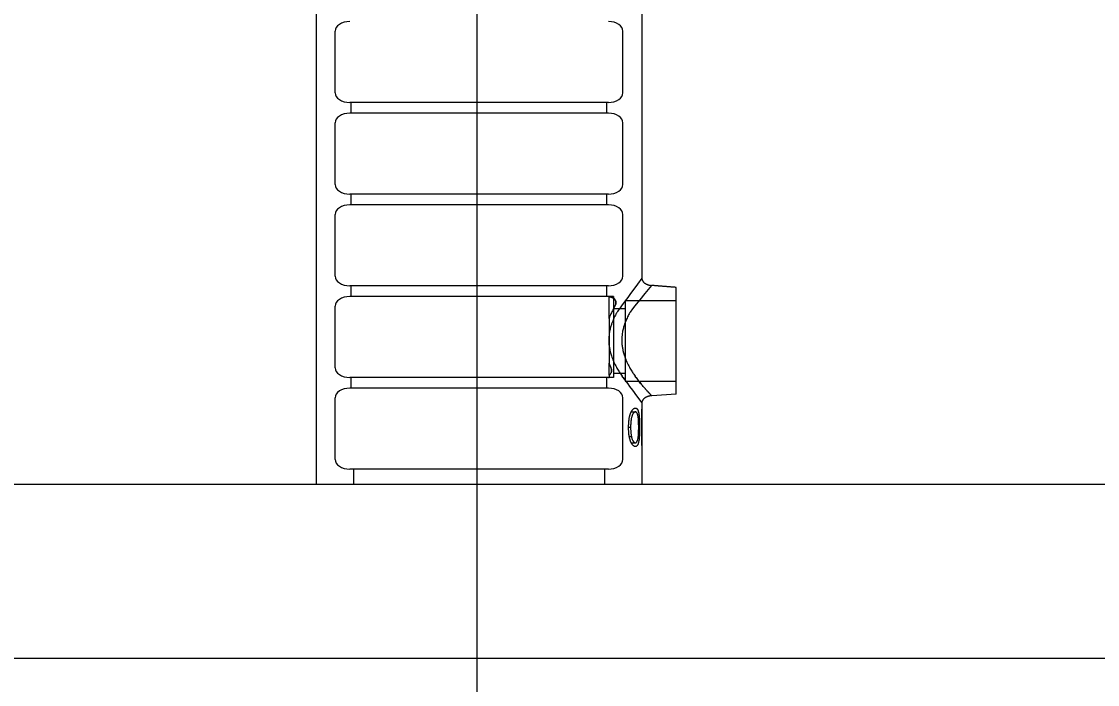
# Model space of a CAD drawing. Extents: x 641328 to 643024, y 298283 to 300065.
# Drawn here: x 641434.056 to 641438.705, y 299649.019 to 299651.881 of the extents above; entities that cross this region are included whole.
import ezdxf

# ---------------------------------------------------------------- set-up
doc = ezdxf.new("R2010")
doc.units = 0
doc.layers.add('2', color=7, linetype='Continuous')

msp = doc.modelspace()

# ---------------------------------------------------------------- linework, layer by layer
at = {"layer": '2'}
for p, q in [((641435.3291, 299655.3542), (641435.3291, 299649.8829)), ((641436.7361, 299655.3542), (641436.7361, 299650.7732)), ((641436.024, 299638.0479), (641436.024, 299652.4093)), ((641435.4108, 299651.5737), (641435.4108, 299651.8396)), ((641436.6544, 299651.5737), (641436.6544, 299651.8396)), ((641436.5916, 299651.5319), (641435.4736, 299651.5319)), ((641435.4806, 299651.4857), (641435.4806, 299651.5319)), ((641436.5846, 299651.4857), (641436.5846, 299651.5319)), ((641436.5916, 299651.4857), (641435.4736, 299651.4857)), ((641435.4108, 299651.178), (641435.4108, 299651.4438)), ((641436.6544, 299651.178), (641436.6544, 299651.4438)), ((641436.5916, 299651.1361), (641435.4736, 299651.1361)), ((641435.4806, 299651.09), (641435.4806, 299651.1361)), ((641436.5846, 299651.09), (641436.5846, 299651.1361)), ((641436.5916, 299651.09), (641435.4736, 299651.09)), ((641435.4108, 299650.7822), (641435.4108, 299651.0481)), ((641436.6544, 299650.7822), (641436.6544, 299651.0481)), ((641436.5916, 299650.7404), (641435.4736, 299650.7404)), ((641435.4806, 299650.6942), (641435.4806, 299650.7404)), ((641436.5846, 299650.6942), (641436.5846, 299650.7404)), ((641436.5916, 299650.6942), (641435.4736, 299650.6942)), ((641436.6143, 299650.6942), (641436.5942, 299650.6942)), ((641436.5942, 299650.5998), (641436.5942, 299650.6934)), ((641436.6143, 299650.6942), (641436.6143, 299650.5194)), ((641436.8845, 299650.3465), (641436.8845, 299650.7335)), ((641435.4108, 299650.3865), (641435.4108, 299650.6523)), ((641436.6634, 299650.6775), (641436.6634, 299650.5027)), ((641436.6634, 299650.6775), (641436.8845, 299650.6775)), ((641436.5942, 299650.5998), (641436.5942, 299650.4056)), ((641436.6143, 299650.6418), (641436.6634, 299650.6418)), ((641436.6143, 299650.5194), (641436.6143, 299650.3446)), ((641436.6634, 299650.5027), (641436.6634, 299650.3279)), ((641436.5942, 299650.3539), (641436.5942, 299650.4056)), ((641436.5916, 299650.3446), (641435.4736, 299650.3446)), ((641435.4806, 299650.2985), (641435.4806, 299650.3446)), ((641436.5846, 299650.2985), (641436.5846, 299650.3446)), ((641436.6143, 299650.3446), (641436.5942, 299650.3446)), ((641436.6143, 299650.3636), (641436.6634, 299650.3636)), ((641436.6634, 299650.3279), (641436.8845, 299650.3279)), ((641436.8845, 299650.2718), (641436.8845, 299650.3465)), ((641436.8845, 299650.3279), (641436.8845, 299650.3465)), ((641436.5916, 299650.2985), (641435.4736, 299650.2985)), ((641435.4108, 299649.9908), (641435.4108, 299650.2566)), ((641436.6544, 299649.9908), (641436.6544, 299650.2566)), ((641436.7361, 299650.2344), (641436.7361, 299650.2083)), ((641436.8845, 299650.2718), (641436.7788, 299650.2656)), ((641436.6902, 299650.1961), (641436.708, 299650.1961)), ((641436.7355, 299650.0504), (641436.7355, 299650.2083)), ((641436.7355, 299650.2083), (641436.7361, 299650.2083)), ((641436.7355, 299650.1921), (641436.7361, 299650.1921)), ((641436.7361, 299650.1921), (641436.7361, 299650.0504)), ((641436.7361, 299650.1921), (641436.7361, 299649.8829)), ((641436.7361, 299650.1921), (641436.7361, 299650.1921)), ((641436.6789, 299650.1294), (641436.6876, 299650.1294)), ((641436.6817, 299650.0897), (641436.691, 299650.0897)), ((641436.7224, 299650.1293), (641436.7263, 299650.1293)), ((641436.6902, 299650.0626), (641436.708, 299650.0626)), ((641436.7361, 299650.0504), (641436.7355, 299650.0504)), ((641436.5916, 299649.9489), (641435.4736, 299649.9489)), ((641435.4899, 299649.9489), (641435.4899, 299649.8829)), ((641436.5753, 299649.9489), (641436.5753, 299649.8829)), ((641437.024, 299649.8829), (641435.024, 299649.8829)), ((641436.7361, 299649.8829), (641435.3291, 299649.8829)), ((641393.9975, 299649.1329), (641442.6602, 299649.1329))]:
    msp.add_line(p, q, dxfattribs=at)
msp.add_lwpolyline([(641438.8002, 299649.8829), (641429.5502, 299649.8829)], dxfattribs=at)
for centre, start_param, end_param in [((641435.4736, 299651.8396), 4.712389, 6.283185), ((641436.5916, 299651.8396), 3.141593, 4.712389), ((641435.4736, 299651.5737), 0, 1.570796), ((641436.5916, 299651.5737), 1.570796, 3.141593), ((641435.4736, 299651.4438), 4.712389, 6.283185), ((641436.5916, 299651.4438), 3.141593, 4.712389), ((641435.4736, 299651.178), 6.283185, 7.853982), ((641436.5916, 299651.178), 1.570796, 3.141593), ((641435.4736, 299651.0481), 4.712389, 6.283185), ((641436.5916, 299651.0481), 3.141593, 4.712389), ((641435.4736, 299650.7822), 0, 1.570796), ((641436.5916, 299650.7822), 1.570796, 3.141593), ((641435.4736, 299650.6523), 4.712389, 6.283185), ((641436.5916, 299650.6523), 4.671603, 4.712389), ((641435.4736, 299650.3865), 0, 1.570796), ((641436.5916, 299650.3865), 1.570796, 1.611702), ((641435.4736, 299650.2566), 4.712389, 6.283185), ((641436.5916, 299650.2566), 3.141593, 4.712389), ((641435.4736, 299649.9908), 6.283185, 7.853982), ((641436.5916, 299649.9908), 1.570796, 3.141593)]:
    msp.add_ellipse(centre, major_axis=(-0.0628, 0), ratio=0.666667, start_param=start_param, end_param=end_param, dxfattribs=at)
for points, degree in [([(641436.7361, 299650.7732), (641436.6314, 299650.6307), (641436.6259, 299650.6211), (641436.6173, 299650.6043), (641436.614, 299650.5973), (641436.6095, 299650.5864), (641436.6081, 299650.5826), (641436.6054, 299650.5752), (641436.6041, 299650.5714), (641436.5983, 299650.5524), (641436.5951, 299650.5368), (641436.5927, 299650.5043), (641436.5935, 299650.4882), (641436.5968, 299650.4684), (641436.5975, 299650.4645), (641436.5993, 299650.4566), (641436.6003, 299650.4527), (641436.6036, 299650.4411), (641436.6061, 299650.4336), (641436.6118, 299650.4189), (641436.6149, 299650.4117), (641436.6217, 299650.3977), (641436.6253, 299650.3909), (641436.6365, 299650.3712), (641436.6445, 299650.3591), (641436.6566, 299650.3422), (641436.6606, 299650.3367), (641436.6656, 299650.3303), (641436.6665, 299650.3291), (641436.7361, 299650.2344)], 3), ([(641436.7774, 299650.742), (641436.6915, 299650.6373), (641436.6838, 299650.6246), (641436.6735, 299650.6043), (641436.6702, 299650.5973), (641436.6657, 299650.5864), (641436.6643, 299650.5826), (641436.6616, 299650.5752), (641436.6603, 299650.5714), (641436.6545, 299650.5524), (641436.6513, 299650.5368), (641436.6489, 299650.5043), (641436.6497, 299650.4882), (641436.6529, 299650.4684), (641436.6537, 299650.4645), (641436.6555, 299650.4566), (641436.6565, 299650.4527), (641436.6597, 299650.4411), (641436.6623, 299650.4336), (641436.6679, 299650.4189), (641436.6711, 299650.4117), (641436.6778, 299650.3977), (641436.6815, 299650.3909), (641436.6927, 299650.3712), (641436.7007, 299650.3591), (641436.7127, 299650.3422), (641436.7168, 299650.3367), (641436.7248, 299650.3264), (641436.7287, 299650.3215), (641436.7401, 299650.3077), (641436.7472, 299650.2996), (641436.7567, 299650.289), (641436.7596, 299650.2858), (641436.7649, 299650.2801), (641436.7673, 299650.2776), (641436.7735, 299650.2711), (641436.7764, 299650.2681), (641436.7792, 299650.2652), (641436.7791, 299650.2653), (641436.7767, 299650.2678), (641436.7756, 299650.2689), (641436.7733, 299650.2713), (641436.7725, 299650.2722), (641436.7706, 299650.2741), (641436.7696, 299650.2752), (641436.7642, 299650.2809), (641436.7587, 299650.2868), (641436.749, 299650.2976), (641436.7455, 299650.3015), (641436.7383, 299650.3099), (641436.7346, 299650.3143), (641436.727, 299650.3237), (641436.723, 299650.3286), (641436.715, 299650.3391), (641436.711, 299650.3446), (641436.7069, 299650.3503)], 3), ([(641436.7361, 299650.7732), (641436.7361, 299650.7713), (641436.7364, 299650.7694), (641436.7369, 299650.7675), (641436.7374, 299650.7656), (641436.7382, 299650.7638), (641436.7392, 299650.762), (641436.7402, 299650.7603), (641436.7414, 299650.7586), (641436.7429, 299650.7569), (641436.7443, 299650.7553), (641436.746, 299650.7538), (641436.7479, 299650.7524), (641436.7498, 299650.7509), (641436.7519, 299650.7496), (641436.7541, 299650.7485), (641436.7563, 299650.7473), (641436.7587, 299650.7463), (641436.7612, 299650.7454), (641436.7637, 299650.7445), (641436.7664, 299650.7438), (641436.7691, 299650.7432), (641436.7718, 299650.7426), (641436.7746, 299650.7422), (641436.7774, 299650.742)], 3), ([(641436.8845, 299650.7335), (641436.8488, 299650.7362), (641436.8131, 299650.739), (641436.7774, 299650.742)], 2), ([(641436.5942, 299650.6942), (641436.5942, 299650.6942), (641436.5942, 299650.6941), (641436.5942, 299650.694), (641436.5942, 299650.6938), (641436.5942, 299650.6934)], 3), ([(641436.5942, 299650.6942), (641436.5942, 299650.6942), (641436.5942, 299650.6942), (641436.5942, 299650.6942)], 2), ([(641436.5942, 299650.6942), (641436.5942, 299650.6942), (641436.5942, 299650.6942), (641436.5942, 299650.6942)], 2), ([(641436.5942, 299650.6934), (641436.5965, 299650.6931), (641436.5985, 299650.6927), (641436.6022, 299650.6918), (641436.6039, 299650.6913), (641436.6086, 299650.6896), (641436.611, 299650.6884), (641436.6153, 299650.6856), (641436.6171, 299650.6841), (641436.62, 299650.681), (641436.6211, 299650.6793), (641436.6238, 299650.6739), (641436.6245, 299650.67), (641436.6237, 299650.6615), (641436.6223, 299650.657), (641436.6196, 299650.6523)], 3), ([(641436.6196, 299650.6523), (641436.6223, 299650.657), (641436.6237, 299650.6615), (641436.6243, 299650.6679), (641436.6242, 299650.6699), (641436.6235, 299650.6739), (641436.6229, 299650.6757), (641436.6211, 299650.6793), (641436.62, 299650.6809), (641436.6171, 299650.6841), (641436.6153, 299650.6856), (641436.611, 299650.6884), (641436.6086, 299650.6896), (641436.6039, 299650.6913), (641436.6023, 299650.6918), (641436.5986, 299650.6927), (641436.5965, 299650.6931), (641436.5942, 299650.6934)], 3), ([(641436.6196, 299650.6523), (641436.6153, 299650.6448), (641436.6109, 299650.6367), (641436.6022, 299650.619), (641436.598, 299650.6097), (641436.5942, 299650.5998)], 3), ([(641436.5942, 299650.4056), (641436.5967, 299650.399), (641436.5995, 299650.3926), (641436.6023, 299650.3865)], 2), ([(641436.6023, 299650.3865), (641436.6036, 299650.3835), (641436.6045, 299650.3806), (641436.6053, 299650.3747), (641436.6053, 299650.3718), (641436.604, 299650.3662), (641436.6029, 299650.3635), (641436.5995, 299650.3585), (641436.5972, 299650.356), (641436.5942, 299650.3539)], 3), ([(641436.5942, 299650.3539), (641436.5972, 299650.356), (641436.5994, 299650.3584), (641436.6029, 299650.3635), (641436.604, 299650.3662), (641436.6052, 299650.3718), (641436.6053, 299650.3746), (641436.6045, 299650.3805), (641436.6036, 299650.3835), (641436.6023, 299650.3865)], 3), ([(641436.5942, 299650.3539), (641436.5942, 299650.3524), (641436.5942, 299650.3512), (641436.5942, 299650.3492), (641436.5942, 299650.3484), (641436.5942, 299650.3465), (641436.5942, 299650.3459), (641436.5942, 299650.345), (641436.5942, 299650.3449), (641436.5942, 299650.3447), (641436.5942, 299650.3447), (641436.5942, 299650.3447)], 3), ([(641436.5942, 299650.3447), (641436.5942, 299650.3446), (641436.5942, 299650.3446), (641436.5942, 299650.3447)], 2), ([(641436.5942, 299650.3447), (641436.5942, 299650.3446), (641436.5942, 299650.3446), (641436.5942, 299650.3447)], 2), ([(641436.6675, 299650.3279), (641436.666, 299650.3298), (641436.6644, 299650.3318), (641436.6589, 299650.3391), (641436.6548, 299650.3446), (641436.6507, 299650.3503)], 3), ([(641436.7788, 299650.2656), (641436.7759, 299650.2655), (641436.7731, 299650.2651), (641436.7703, 299650.2646), (641436.7675, 299650.264), (641436.7648, 299650.2633), (641436.7622, 299650.2625), (641436.7596, 299650.2616), (641436.7571, 299650.2606), (641436.7548, 299650.2594), (641436.7525, 299650.2583), (641436.7503, 299650.2569), (641436.7484, 299650.2555), (641436.7464, 299650.2541), (641436.7447, 299650.2525), (641436.7432, 299650.2509), (641436.7416, 299650.2492), (641436.7403, 299650.2475), (641436.7393, 299650.2457), (641436.7382, 299650.2439), (641436.7375, 299650.242), (641436.7369, 299650.2401), (641436.7364, 299650.2382), (641436.7361, 299650.2363), (641436.7361, 299650.2344)], 3), ([(641436.6789, 299650.1293), (641436.6789, 299650.134), (641436.6789, 299650.1388), (641436.6794, 299650.1483), (641436.6797, 299650.153), (641436.6807, 299650.1624), (641436.6813, 299650.167), (641436.6826, 299650.1736), (641436.6831, 299650.1758), (641436.6842, 299650.1801), (641436.6849, 299650.1823), (641436.6862, 299650.1864), (641436.6869, 299650.1884), (641436.6884, 299650.1922), (641436.6892, 299650.1941), (641436.6909, 299650.1975), (641436.6919, 299650.1992), (641436.6938, 299650.2022), (641436.6947, 299650.2036), (641436.6967, 299650.206), (641436.6978, 299650.2071), (641436.6999, 299650.209), (641436.7009, 299650.2098), (641436.703, 299650.2111), (641436.7041, 299650.2116), (641436.7056, 299650.212), (641436.7062, 299650.2122), (641436.7072, 299650.2123), (641436.7077, 299650.2123), (641436.7082, 299650.2123)], 3), ([(641436.708, 299650.1961), (641436.7072, 299650.196), (641436.7064, 299650.196), (641436.7049, 299650.1954), (641436.7041, 299650.195), (641436.7025, 299650.1938), (641436.7017, 299650.193), (641436.7002, 299650.1914), (641436.6994, 299650.1904), (641436.6972, 299650.1873), (641436.6959, 299650.1847), (641436.6936, 299650.179), (641436.6926, 299650.1757), (641436.6909, 299650.1691), (641436.6903, 299650.1657), (641436.6892, 299650.1587), (641436.6888, 299650.155), (641436.6883, 299650.1495), (641436.6882, 299650.1477), (641436.6879, 299650.1441), (641436.6878, 299650.1422), (641436.6876, 299650.1367), (641436.6876, 299650.133), (641436.6876, 299650.1294)], 3), ([(641436.7224, 299650.1294), (641436.7224, 299650.133), (641436.7224, 299650.1367), (641436.7223, 299650.144), (641436.7222, 299650.1476), (641436.722, 299650.153), (641436.7219, 299650.1549), (641436.7217, 299650.1585), (641436.7216, 299650.1602), (641436.7214, 299650.1638), (641436.7212, 299650.1655), (641436.7209, 299650.169), (641436.7207, 299650.1707), (641436.72, 299650.1757), (641436.7194, 299650.1789), (641436.7183, 299650.1833), (641436.7179, 299650.1847), (641436.717, 299650.1872), (641436.7165, 299650.1883), (641436.7149, 299650.1915), (641436.7137, 299650.1932), (641436.7117, 299650.195), (641436.711, 299650.1954), (641436.7095, 299650.196), (641436.7088, 299650.196), (641436.708, 299650.1961)], 3), ([(641436.7082, 299650.2123), (641436.7087, 299650.2123), (641436.7092, 299650.2123), (641436.7101, 299650.2122), (641436.7106, 299650.212), (641436.712, 299650.2116), (641436.7128, 299650.2111), (641436.7145, 299650.2098), (641436.7153, 299650.209), (641436.7168, 299650.207), (641436.7175, 299650.2059), (641436.7189, 299650.2033), (641436.7195, 299650.2019), (641436.7206, 299650.1988), (641436.7211, 299650.1972), (641436.722, 299650.1936), (641436.7224, 299650.1917), (641436.7232, 299650.1878), (641436.7235, 299650.1858), (641436.7244, 299650.1796), (641436.7248, 299650.1752), (641436.7253, 299650.1685), (641436.7255, 299650.1662), (641436.7257, 299650.1616), (641436.7258, 299650.1593), (641436.726, 299650.1525), (641436.7261, 299650.1478), (641436.7263, 299650.1386), (641436.7263, 299650.1339), (641436.7263, 299650.1293)], 3), ([(641436.736, 299650.2083), (641436.7359, 299650.2029), (641436.7357, 299650.1975), (641436.7355, 299650.1921)], 3), ([(641436.7082, 299650.0464), (641436.7077, 299650.0464), (641436.7072, 299650.0464), (641436.7062, 299650.0465), (641436.7057, 299650.0467), (641436.7041, 299650.0472), (641436.7031, 299650.0476), (641436.701, 299650.0489), (641436.6999, 299650.0497), (641436.6978, 299650.0516), (641436.6968, 299650.0527), (641436.6948, 299650.0551), (641436.6938, 299650.0565), (641436.6919, 299650.0595), (641436.6909, 299650.0611), (641436.6892, 299650.0646), (641436.6884, 299650.0664), (641436.6869, 299650.0703), (641436.6862, 299650.0723), (641436.6848, 299650.0764), (641436.6842, 299650.0785), (641436.6831, 299650.0828), (641436.6826, 299650.085), (641436.6817, 299650.0895), (641436.6814, 299650.0918), (641436.6807, 299650.0964), (641436.6804, 299650.0987), (641436.6799, 299650.1034), (641436.6797, 299650.1057), (641436.6794, 299650.1104), (641436.6793, 299650.1127), (641436.6789, 299650.1198), (641436.6789, 299650.1245), (641436.6789, 299650.1293)], 3), ([(641436.6876, 299650.1294), (641436.6876, 299650.126), (641436.6876, 299650.1226), (641436.6879, 299650.1159), (641436.6881, 299650.1125), (641436.6886, 299650.1058), (641436.689, 299650.1025), (641436.6898, 299650.096), (641436.6904, 299650.0928), (641436.691, 299650.0897)], 3), ([(641436.691, 299650.0897), (641436.6914, 299650.0878), (641436.6918, 299650.086), (641436.6928, 299650.0824), (641436.6933, 299650.0807), (641436.695, 299650.0757), (641436.6964, 299650.0728), (641436.6995, 299650.0679), (641436.7011, 299650.066), (641436.7037, 299650.0639), (641436.7046, 299650.0634), (641436.7063, 299650.0627), (641436.7071, 299650.0626), (641436.708, 299650.0626)], 3), ([(641436.708, 299650.0626), (641436.7087, 299650.0627), (641436.7095, 299650.0627), (641436.7109, 299650.0633), (641436.7116, 299650.0637), (641436.713, 299650.0649), (641436.7136, 299650.0657), (641436.7148, 299650.0673), (641436.7154, 299650.0683), (641436.7165, 299650.0704), (641436.717, 299650.0716), (641436.7179, 299650.0741), (641436.7183, 299650.0755), (641436.719, 299650.0783), (641436.7193, 299650.0798), (641436.7199, 299650.083), (641436.7202, 299650.0846), (641436.7209, 299650.0896), (641436.7213, 299650.0931), (641436.7216, 299650.0984), (641436.7217, 299650.1002), (641436.7219, 299650.1038), (641436.722, 299650.1057), (641436.7222, 299650.1111), (641436.7222, 299650.1147), (641436.7224, 299650.122), (641436.7224, 299650.1257), (641436.7224, 299650.1294)], 3), ([(641436.7263, 299650.1293), (641436.7263, 299650.1246), (641436.7263, 299650.12), (641436.7261, 299650.1107), (641436.726, 299650.1061), (641436.7257, 299650.0968), (641436.7255, 299650.0923), (641436.7248, 299650.0834), (641436.7244, 299650.0791), (641436.7232, 299650.0707), (641436.7224, 299650.0668), (641436.7211, 299650.0614), (641436.7206, 299650.0597), (641436.7194, 299650.0567), (641436.7188, 299650.0553), (641436.7175, 299650.0528), (641436.7168, 299650.0517), (641436.7153, 299650.0497), (641436.7145, 299650.0489), (641436.7128, 299650.0476), (641436.712, 299650.0471), (641436.7106, 299650.0467), (641436.7101, 299650.0465), (641436.7092, 299650.0464), (641436.7087, 299650.0464), (641436.7082, 299650.0464)], 3)]:
    msp.add_open_spline(points, degree=degree, dxfattribs=at)

doc.saveas('drawing.dxf')
